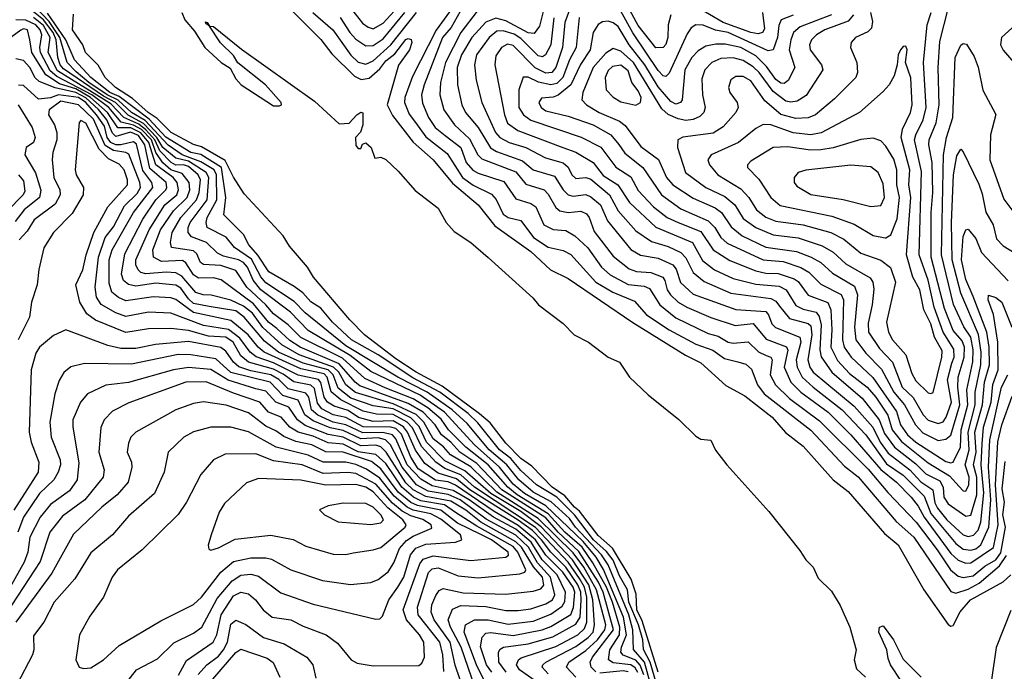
# Model space of a CAD drawing. Extents: x 1308313 to 1441400, y 959662 to 1036319.
# Tile 415 of 656: x 1355570 to 1359510, y 1027799 to 1030406. Entities that reach past the tile are written whole.
import ezdxf

# ---------------------------------------------------------------- set-up
doc = ezdxf.new("R2010")
doc.units = 0

msp = doc.modelspace()

# ---------------------------------------------------------------- linework, layer by layer
at = {"layer": '0CON10XD'}
for points in [[(1357357.8, 1030532.2), (1357236.1, 1030363.9), (1357141.7, 1030178.3), (1357111.4, 1030095), (1357109.6, 1030075), (1357128.4, 1030028.4), (1357153.7, 1029995), (1357195, 1029937), (1357280.2, 1029870.2), (1357342.3, 1029775), (1357385, 1029744), (1357458.1, 1029708.2), (1357476.6, 1029686.6), (1357505, 1029627.2), (1357525, 1029613.8), (1357575, 1029602.8), (1357626.5, 1029535), (1357685, 1029495.9), (1357745, 1029481.7), (1357775, 1029466.1), (1357875.6, 1029355.6), (1357942.7, 1029315), (1358029.6, 1029279.6), (1358078.3, 1029225), (1358168.1, 1029165), (1358275, 1029107.7), (1358343.9, 1029083.9), (1358390.1, 1029050.1), (1358442.9, 1029037.1), (1358475, 1029027.4), (1358497.6, 1029007.6), (1358522.4, 1028945), (1358548.5, 1028908.5), (1358735, 1028764.1), (1358869.9, 1028619.9), (1358925, 1028576.5), (1359077.4, 1028397.4), (1359147.2, 1028335), (1359295, 1028118.1), (1359315, 1028111.9), (1359365, 1028127.1), (1359408.3, 1028151.7), (1359490, 1028220), (1359517.9, 1028262.1)], [(1358110.4, 1027690.4), (1358070.3, 1027835), (1358026.2, 1027886.2), (1358023.3, 1027965), (1358007.7, 1028025), (1357924.5, 1028225), (1357897.3, 1028265), (1357794.3, 1028375), (1357769.8, 1028409.8), (1357696.1, 1028476.1), (1357625, 1028515.6), (1357566.6, 1028565), (1357519.3, 1028625), (1357448.6, 1028685), (1357360.4, 1028790.4), (1357300.8, 1028845), (1357200.7, 1028915), (1357083, 1028975), (1356875, 1029100.5), (1356712.6, 1029232.6), (1356668, 1029278), (1356555, 1029353.5), (1356535, 1029377.1), (1356497.6, 1029447.6), (1356429, 1029495), (1356396.2, 1029536.2), (1356319.7, 1029575), (1356315.9, 1029595), (1356320.9, 1029615), (1356359.1, 1029685), (1356357, 1029785), (1356348.1, 1029805), (1356295, 1029837.7), (1356220.9, 1029865), (1356164.2, 1029904.1), (1356071.9, 1030001.9), (1356017.6, 1030035), (1355963.9, 1030083.9), (1355919.9, 1030105), (1355846.6, 1030155), (1355796.8, 1030196.8), (1355760.2, 1030235), (1355730.5, 1030335), (1355688.1, 1030398.1), (1355605, 1030486.5)], [(1358175.1, 1030424.9), (1358165.2, 1030385), (1358163, 1030335), (1358155, 1030306.5), (1358145.2, 1030294.8), (1358115, 1030293.7), (1358045, 1030382.2), (1357985, 1030494)], [(1357675, 1028460.4), (1357590.5, 1028510.5), (1357545, 1028548), (1357490.3, 1028615), (1357389.7, 1028705), (1357270.1, 1028835), (1357173, 1028903), (1356975, 1028997.8), (1356891.8, 1029061.8), (1356725, 1029162.7), (1356654.1, 1029235), (1356535, 1029324.9), (1356504.1, 1029364.1), (1356482.2, 1029415), (1356465, 1029434.1), (1356445, 1029445.3), (1356385, 1029460.2), (1356362.1, 1029472.1), (1356317.1, 1029515), (1356257.2, 1029537.2), (1356244.8, 1029554.8), (1356244.5, 1029575), (1356252.9, 1029595), (1356319.8, 1029685), (1356326.5, 1029775), (1356316.6, 1029795), (1356245, 1029839.5), (1356195, 1029852.3), (1356143.3, 1029895), (1356118.3, 1029935), (1356065, 1029990.7), (1356004, 1030024), (1355953.1, 1030075), (1355905, 1030100), (1355745, 1030208.6), (1355732, 1030225), (1355722.2, 1030255), (1355716.2, 1030325), (1355703.7, 1030355), (1355665, 1030405.2), (1355578.7, 1030475)], [(1356635.7, 1030465.7), (1356775, 1030326.4), (1356819.7, 1030269.7), (1356909.2, 1030179.2), (1356936.3, 1030166.3), (1356968.4, 1030171.6), (1357011, 1030209), (1357035, 1030241.5), (1357071.4, 1030268.6), (1357115, 1030327.1), (1357125, 1030331.2), (1357136.8, 1030326.8), (1357139.7, 1030315), (1357130.2, 1030285), (1357085.7, 1030224.3), (1357039.8, 1030065), (1357062, 1030022), (1357145, 1029915.3), (1357225, 1029845.2), (1357301.3, 1029751.3), (1357404.8, 1029665), (1357471, 1029581), (1357615, 1029477.9), (1357693.8, 1029405), (1357765, 1029370.3), (1358023.7, 1029193.7), (1358234, 1029064), (1358295, 1029033.4), (1358395, 1028942.5), (1358471.4, 1028901.4), (1358580.5, 1028815), (1358634.6, 1028754.6), (1358705, 1028699.7), (1358825.1, 1028565.1), (1358885, 1028517.6), (1359030.3, 1028350.3), (1359084.9, 1028304.9), (1359186.9, 1028125), (1359285, 1027985.6), (1359295, 1027979.4), (1359305, 1027981.4), (1359332.8, 1028037.2), (1359373.9, 1028085), (1359505, 1028156.7), (1359535, 1028184.6)], [(1356898, 1030448), (1356942.4, 1030392.4), (1356965, 1030375.7), (1356985, 1030369.6), (1357025, 1030391.8), (1357098.1, 1030471.9)], [(1357345, 1030459.6), (1357296.7, 1030375), (1357261.8, 1030335), (1357188.3, 1030145), (1357178.4, 1030105), (1357181.9, 1030071.9), (1357206, 1030015), (1357233, 1029975), (1357273.1, 1029943.1), (1357335.8, 1029895), (1357357.1, 1029835), (1357383.5, 1029803.5), (1357405, 1029791.2), (1357507.8, 1029757.8), (1357555, 1029688.4), (1357615, 1029670.5), (1357635, 1029657.6), (1357667.1, 1029585), (1357705, 1029567), (1357755, 1029562.1), (1357791.3, 1029541.3), (1357842.7, 1029492.7), (1357898.4, 1029415), (1357932.4, 1029385), (1358005, 1029345.7), (1358069.1, 1029339.1), (1358090.5, 1029330.5), (1358130.9, 1029265), (1358195, 1029212.8), (1358325, 1029150.3), (1358365, 1029139.8), (1358405, 1029115.6), (1358425, 1029111.6), (1358485, 1029117.1), (1358526.3, 1029076.3), (1358557.3, 1029062.7), (1358575.4, 1029055.4), (1358580.6, 1029045), (1358572.3, 1028985), (1358594.5, 1028944.5), (1358650.2, 1028890.2), (1358770.2, 1028800.2), (1358965, 1028607.2), (1359043.8, 1028513.8), (1359156.6, 1028395), (1359241, 1028285), (1359294.3, 1028204.3), (1359325, 1028178.8), (1359345, 1028174.3), (1359385, 1028180.1), (1359431, 1028219), (1359475, 1028245.3), (1359495, 1028273), (1359514.9, 1028375), (1359503.8, 1028425), (1359510.1, 1028475), (1359500.9, 1028529.1), (1359512.5, 1028637.5)], [(1357668.7, 1030455), (1357650.4, 1030379.6), (1357628.8, 1030351.2), (1357605, 1030352.7), (1357515, 1030401.2), (1357475, 1030411.6), (1357435, 1030395.8), (1357379.4, 1030335), (1357338, 1030265), (1357320.6, 1030215), (1357321.9, 1030145), (1357338.5, 1030065), (1357354.3, 1030035), (1357405, 1029974.2), (1357453.3, 1029893.3), (1357478.1, 1029878.1), (1357581.3, 1029841.3), (1357625, 1029804.8), (1357709.8, 1029779.8), (1357744.5, 1029724.5), (1357765, 1029705.2), (1357785, 1029699.2), (1357835, 1029706.5), (1357855, 1029697.5), (1357894.4, 1029664.4), (1357921.5, 1029601.5), (1358015, 1029485.8), (1358053.5, 1029463.5), (1358125, 1029451.1), (1358183.7, 1029425), (1358197.3, 1029407.3), (1358213.8, 1029353.8), (1358265, 1029307.5), (1358435, 1029245.8), (1358555, 1029238.5), (1358566.6, 1029225), (1358579.2, 1029189.2), (1358593.7, 1029173.7), (1358692.1, 1029135), (1358695.7, 1029115.7), (1358677.2, 1029045), (1358681.3, 1029015), (1358701.1, 1028975), (1358744.8, 1028935), (1358860.6, 1028845), (1358955, 1028745.2), (1359038.1, 1028628.1), (1359105, 1028583), (1359189.3, 1028499.3), (1359215, 1028430.4), (1359315, 1028309.6), (1359345, 1028287.2), (1359375, 1028283.2), (1359395, 1028288.8), (1359415.6, 1028305), (1359448.1, 1028375), (1359455.1, 1028485), (1359446.4, 1028615), (1359452, 1028725), (1359498.3, 1028935), (1359523.5, 1028985)], [(1357769.7, 1030445), (1357751.1, 1030395), (1357741.6, 1030295), (1357714.9, 1030215), (1357698.9, 1030195), (1357675, 1030191.5), (1357632.6, 1030212.6), (1357545, 1030302.9), (1357521.8, 1030308.2), (1357497.4, 1030295), (1357475, 1030260.6), (1357470.8, 1030225), (1357509.8, 1030025), (1357522.2, 1029992.2), (1357562.7, 1029962.7), (1357743.8, 1029895), (1357795, 1029875.5), (1357865, 1029834.8), (1357905, 1029783), (1357962.9, 1029745), (1358010.2, 1029675), (1358115, 1029575.6), (1358261.6, 1029515), (1358302.5, 1029442.5), (1358350.6, 1029405), (1358425, 1029370.6), (1358515, 1029347.2), (1358609.3, 1029339.3), (1358636.4, 1029325), (1358675, 1029261.9), (1358705, 1029247.4), (1358757.4, 1029235), (1358768.2, 1029218.2), (1358776.6, 1029185), (1358771.6, 1029085), (1358777.2, 1029057.2), (1358820, 1028995), (1358905, 1028922.1), (1358941, 1028891), (1359008.4, 1028805), (1359030.6, 1028750.6), (1359070.4, 1028695), (1359155, 1028628.6), (1359195, 1028589.3), (1359251, 1028561), (1359265.1, 1028535), (1359267.9, 1028495), (1359285, 1028469.3), (1359355, 1028419.1), (1359375, 1028423.2), (1359399.3, 1028505), (1359399.4, 1028575), (1359386.5, 1028625), (1359396.5, 1028675), (1359391.7, 1028755), (1359422.8, 1028865), (1359430.6, 1028955), (1359450.2, 1029025), (1359448.9, 1029095), (1359439.1, 1029155), (1359385, 1029298.1), (1359355.8, 1029365.8), (1359338.6, 1029445), (1359345, 1029538), (1359355, 1029564.4), (1359365, 1029568), (1359395, 1029530), (1359418.7, 1029475), (1359525, 1029361.6)], [(1358906.2, 1030425), (1358885, 1030400.3), (1358791.6, 1030365), (1358758, 1030345), (1358738.4, 1030325), (1358730, 1030305), (1358732.3, 1030285), (1358777.5, 1030225), (1358783.2, 1030205), (1358717.2, 1030102.8), (1358680.7, 1030079.3), (1358655, 1030075.2), (1358635, 1030079.2), (1358585, 1030118.9), (1358529, 1030195), (1358505, 1030217.8), (1358465, 1030242), (1358425, 1030253.1), (1358375, 1030250.2), (1358339.3, 1030235), (1358311.6, 1030205), (1358299.4, 1030169.4), (1358301.5, 1030105), (1358312.4, 1030055), (1358307.5, 1030035), (1358291.6, 1030018.4), (1358265, 1030006.7), (1358235, 1030002.5), (1358205, 1030008.6), (1358165, 1030026.6), (1358139.1, 1030049.1), (1358026.1, 1030235), (1357975, 1030280), (1357945, 1030290), (1357915, 1030272.4), (1357864.3, 1030215), (1357822.9, 1030115), (1357818.7, 1030085), (1357838.5, 1030065), (1357888.2, 1030035), (1357969.5, 1029999.5), (1357992.8, 1029982.8), (1358055, 1029898.1), (1358126.5, 1029846.5), (1358158.5, 1029775), (1358183.8, 1029745), (1358265, 1029691.7), (1358352.9, 1029652.9), (1358377.7, 1029635), (1358416.6, 1029576.6), (1358460.9, 1029540.9), (1358556, 1029496), (1358677.9, 1029477.9), (1358736.2, 1029456.2), (1358775, 1029434), (1358821.6, 1029391.6), (1358910.2, 1029340.2), (1358922, 1029305), (1358910.6, 1029175), (1358916.1, 1029125), (1358955, 1029071.5), (1359017.6, 1029007.6), (1359067.3, 1028915), (1359110.7, 1028865), (1359154.4, 1028784.4), (1359182.9, 1028752.9), (1359245, 1028722.4), (1359275, 1028728), (1359295, 1028743.3), (1359331.6, 1028865), (1359323.2, 1028935), (1359325.1, 1028975), (1359349.5, 1029055), (1359349.6, 1029095), (1359340.4, 1029120.4), (1359305, 1029162), (1359269.8, 1029249.8), (1359216.4, 1029455), (1359216.4, 1029635), (1359224, 1029715), (1359220.3, 1029835), (1359207.5, 1029905), (1359209.5, 1029925), (1359237.2, 1029992.8), (1359249.2, 1030065), (1359244.5, 1030215), (1359250.9, 1030319.1), (1359286.7, 1030455)], [(1358542.5, 1030435), (1358550.3, 1030369.7), (1358542.3, 1030355), (1358525, 1030349.3), (1358495, 1030354.5), (1358384.8, 1030395), (1358275, 1030459.2)], [(1357875, 1027796.7), (1357856.1, 1027815), (1357853, 1027835), (1357861.9, 1027855), (1357945.8, 1027965), (1357905.1, 1028115), (1357885.4, 1028155.4), (1357807.7, 1028277.7), (1357724.1, 1028355), (1357675, 1028412.1), (1357499.1, 1028525), (1357399.6, 1028629.6), (1357331.4, 1028675), (1357295.1, 1028715), (1357257.4, 1028745), (1357232.2, 1028785), (1357185, 1028835.4), (1357125, 1028869.9), (1356931.4, 1028941.4), (1356913, 1028955), (1356849, 1029029), (1356691.8, 1029095), (1356651.6, 1029121.6), (1356599.6, 1029169.6), (1356565, 1029196.1), (1356505, 1029269.6), (1356376.8, 1029365), (1356345, 1029373.3), (1356285, 1029371.6), (1356265, 1029385.2), (1356235, 1029432.8), (1356222.2, 1029442.2), (1356137.8, 1029437.8), (1356105.8, 1029455), (1356103.5, 1029485), (1356133.3, 1029565), (1356185, 1029641.6), (1356240.2, 1029695), (1356250.8, 1029725), (1356247.6, 1029755), (1356220, 1029790), (1356175, 1029805.5), (1356143.1, 1029833.1), (1356114.6, 1029874.6), (1356097.1, 1029925), (1356057.1, 1029967.1), (1356025, 1029984.3), (1355975.8, 1029995.8), (1355927.3, 1030055), (1355858.8, 1030105), (1355719.1, 1030179.1), (1355691.7, 1030201.7), (1355653.3, 1030275), (1355650.8, 1030295), (1355659.4, 1030345), (1355651.7, 1030365), (1355634.3, 1030385), (1355595, 1030403.8), (1355555, 1030405.7)], [(1358043.3, 1027793.3), (1358032.8, 1027812.8), (1358015, 1027824), (1357945, 1027832), (1357925.7, 1027845), (1357931.2, 1027885), (1357969.5, 1027945), (1357970.7, 1027975), (1357942.4, 1028075), (1357917.7, 1028135), (1357863.3, 1028233.3), (1357820.4, 1028295), (1357751.6, 1028355), (1357685, 1028429.2), (1357560, 1028505), (1357522.6, 1028535), (1357444.9, 1028625), (1357354.7, 1028695), (1357286.2, 1028765), (1357257, 1028807), (1357202.5, 1028852.5), (1357145, 1028888.7), (1357032.4, 1028932.4), (1356950.7, 1028970.7), (1356861.1, 1029051.1), (1356694.9, 1029134.9), (1356644.3, 1029184.3), (1356585, 1029229), (1356554.9, 1029265), (1356479.6, 1029335), (1356435, 1029401.9), (1356375, 1029422.7), (1356305, 1029426.5), (1356293.7, 1029433.7), (1356278.6, 1029468.6), (1356265, 1029480.9), (1356177.9, 1029495), (1356173, 1029515), (1356180, 1029555), (1356214.6, 1029615), (1356277.2, 1029685), (1356288, 1029715), (1356293.2, 1029765), (1356284, 1029785), (1356245, 1029818.8), (1356225, 1029825.5), (1356195, 1029823.9), (1356176.1, 1029835), (1356131.2, 1029881.2), (1356111.2, 1029925), (1356075.5, 1029965), (1356047.4, 1029987.4), (1355986.6, 1030015), (1355935, 1030069.3), (1355721.3, 1030201.3), (1355684.6, 1030275), (1355691.5, 1030335), (1355665, 1030382.3), (1355625, 1030414.7)], [(1358127, 1027717), (1358092.3, 1027835), (1358066.4, 1027886.4), (1358062.8, 1027925), (1358046.1, 1027985), (1358006.9, 1028075), (1358002.5, 1028125), (1357970, 1028180), (1357945, 1028243.2), (1357917.8, 1028277.8), (1357865.4, 1028325), (1357790.2, 1028425), (1357719.3, 1028495), (1357638.1, 1028545), (1357575, 1028602.6), (1357535, 1028650.5), (1357490, 1028685), (1357403.3, 1028793.3), (1357365, 1028830.2), (1357250.8, 1028915), (1357142.6, 1028972.6), (1357005, 1029064.3), (1356897.4, 1029125), (1356822, 1029195), (1356775, 1029251.5), (1356735, 1029277.6), (1356702.7, 1029312.7), (1356668.8, 1029338.8), (1356567, 1029397), (1356523.6, 1029463.6), (1356486.9, 1029505), (1356465, 1029546.9), (1356386.8, 1029625), (1356395.1, 1029695), (1356377.2, 1029815), (1356295, 1029866.1), (1356254.9, 1029875.1), (1356155, 1029936.4), (1356087.9, 1030007.9), (1355968.4, 1030098.4), (1355931.2, 1030115), (1355855.5, 1030175), (1355790.1, 1030245), (1355754.5, 1030325), (1355681.6, 1030431.6)], [(1358124, 1027795), (1358060.4, 1028000.4), (1358039, 1028045), (1358037, 1028107), (1358017.1, 1028167.1), (1357941.7, 1028291.7), (1357885, 1028341.5), (1357809.9, 1028439.9), (1357789.4, 1028455), (1357751.2, 1028501.2), (1357700.8, 1028535), (1357619, 1028619), (1357575, 1028650.6), (1357515, 1028710.8), (1357452.3, 1028792.3), (1357409.3, 1028829.3), (1357260, 1028940), (1357155.9, 1028995), (1357075, 1029048.4), (1356949.2, 1029145), (1356890.7, 1029205), (1356746.2, 1029376.2), (1356722, 1029415), (1356649.7, 1029499.7), (1356625, 1029541.1), (1356589, 1029579), (1356468.7, 1029708.7), (1356425, 1029775.9), (1356392.1, 1029842.1), (1356297.6, 1029897.6), (1356265, 1029906.1), (1356176.1, 1029955), (1356120.7, 1030010.7), (1356083.7, 1030035), (1356021, 1030091), (1355953, 1030135), (1355912.7, 1030175), (1355884, 1030224), (1355833.1, 1030275), (1355822.5, 1030305), (1355781.2, 1030365), (1355785, 1030428.1)], [(1356218.9, 1030435), (1356230.9, 1030405), (1356270.2, 1030360.2), (1356311.5, 1030295), (1356375.7, 1030235), (1356412.1, 1030212.1), (1356435, 1030168.6), (1356455.7, 1030145), (1356585, 1030060.9), (1356609.1, 1030060.9), (1356617.5, 1030065), (1356616.7, 1030075), (1356553.3, 1030145), (1356443.6, 1030233.6), (1356425, 1030262.5), (1356373.9, 1030313.9), (1356330, 1030380), (1356315, 1030390), (1356313.3, 1030396.7), (1356320, 1030395), (1356330, 1030380), (1356345, 1030378.8), (1356458.3, 1030288.3), (1356749.3, 1030079.3), (1356848.8, 1029988.8), (1356888.5, 1029991.5), (1356918.6, 1030025), (1356935, 1030035.5), (1356942.7, 1030032.7), (1356942.5, 1029985), (1356934.1, 1029955.9), (1356913.8, 1029935), (1356915, 1029902.5), (1356925, 1029890), (1356935, 1029890), (1356941.7, 1029908.3), (1356955, 1029912.5), (1356976.2, 1029895), (1356991.7, 1029851.7), (1357015, 1029856), (1357035, 1029846.7), (1357085, 1029800), (1357152.2, 1029722.2), (1357245, 1029651.2), (1357276.2, 1029595), (1357308.1, 1029558.1), (1357375, 1029513.8), (1357445, 1029454), (1357623, 1029293), (1357645.7, 1029265), (1357745, 1029190), (1357788, 1029145), (1357846, 1029115), (1357925, 1029055.7), (1357970, 1029035), (1358010.6, 1028975), (1358084.7, 1028904.7), (1358206.8, 1028806.8), (1358275, 1028739.5), (1358295, 1028728.1), (1358335, 1028723.8), (1358353.7, 1028683.7), (1358399.1, 1028625), (1358567.8, 1028437.8), (1358691.7, 1028281.7), (1358714.8, 1028244.8), (1358744.6, 1028215), (1358765, 1028171.5), (1358818.7, 1028118.7), (1358852.4, 1028062.4), (1358891.5, 1027975), (1358916.2, 1027885), (1358909.2, 1027845), (1358918.7, 1027808.7), (1358954.4, 1027775)], [(1356743, 1030435), (1356822.9, 1030365), (1356895, 1030263.5), (1356925, 1030236.2), (1356955, 1030228.5), (1356985, 1030241.8), (1357055, 1030304.7), (1357157.6, 1030435)], [(1356852.4, 1030415), (1356890.7, 1030355), (1356915, 1030328.5), (1356955, 1030301.2), (1356985, 1030302.4), (1357025, 1030328.6), (1357111, 1030435)], [(1357400.5, 1030439.5), (1357335, 1030355.2), (1357274.4, 1030235), (1357253.9, 1030155), (1357250.9, 1030105), (1357267.8, 1030045), (1357309.4, 1029985), (1357369.6, 1029929.6), (1357403.3, 1029865), (1357418.9, 1029848.9), (1357555, 1029797), (1357595, 1029748), (1357668.2, 1029725), (1357685, 1029707.6), (1357715, 1029654.7), (1357730.9, 1029640.9), (1357765, 1029634.5), (1357815, 1029639.8), (1357838.4, 1029628.4), (1357848.9, 1029615), (1357868.6, 1029558.6), (1357945, 1029459.2), (1358009.1, 1029409.1), (1358038.4, 1029398.4), (1358095, 1029393.9), (1358142.8, 1029375), (1358151.7, 1029361.7), (1358160.3, 1029325), (1358173.7, 1029305), (1358205, 1029275.9), (1358238.8, 1029255), (1358335, 1029213.6), (1358432.4, 1029182.4), (1358505, 1029190), (1358557.3, 1029127.3), (1358637.5, 1029097.5), (1358643.5, 1029083.5), (1358628.2, 1029015), (1358656.1, 1028955), (1358696, 1028915), (1358805, 1028836.1), (1358895.2, 1028745), (1359015, 1028605.6), (1359078.1, 1028555), (1359136.6, 1028495), (1359165, 1028459), (1359189, 1028415), (1359295, 1028270.2), (1359325, 1028242.9), (1359355, 1028231.7), (1359375, 1028232), (1359465.8, 1028294.2), (1359484.4, 1028385), (1359474.8, 1028545), (1359483.6, 1028716.4), (1359499.4, 1028785), (1359540.9, 1028899.1)], [(1357706.7, 1030413.3), (1357694.9, 1030305.1), (1357673.4, 1030265), (1357662.2, 1030257.8), (1357645, 1030260.7), (1357575, 1030330.6), (1357548.5, 1030348.5), (1357505, 1030361), (1357479.8, 1030360.2), (1357447.9, 1030335), (1357397.2, 1030265), (1357389.5, 1030225), (1357395.9, 1030164.1), (1357419.8, 1030075), (1357474.5, 1029954.5), (1357491.4, 1029935), (1357528.5, 1029915), (1357595.1, 1029895.1), (1357673.4, 1029853.4), (1357745, 1029832.6), (1357765, 1029815.8), (1357779.5, 1029785), (1357795, 1029770.8), (1357835, 1029774.4), (1357855, 1029767.6), (1357929.8, 1029705), (1357965, 1029641.2), (1358035, 1029561.3), (1358098.3, 1029518.3), (1358165, 1029498.7), (1358215, 1029474.8), (1358235, 1029453.2), (1358264.2, 1029394.2), (1358308.3, 1029358.3), (1358415, 1029312.1), (1358575, 1029289.9), (1358595, 1029279.4), (1358610, 1029259.9), (1358649.7, 1029209.7), (1358725, 1029189.9), (1358735, 1029180.3), (1358739.4, 1029145), (1358722.8, 1029045), (1358732, 1029015), (1358745, 1028996.1), (1358909.4, 1028859.4), (1358983.4, 1028775), (1359012.8, 1028715), (1359045, 1028670.8), (1359131.8, 1028605), (1359175, 1028556.5), (1359223.5, 1028525), (1359232.1, 1028472.1), (1359241.9, 1028451.9), (1359279.9, 1028405), (1359345, 1028344.1), (1359365, 1028337.5), (1359386.8, 1028343.2), (1359405, 1028363.5), (1359415.6, 1028395), (1359427.4, 1028512.6), (1359417.1, 1028625), (1359421.5, 1028708.5), (1359426.3, 1028775), (1359457.1, 1028875), (1359463.5, 1028946.5), (1359485.1, 1029005.1), (1359484, 1029115), (1359466.1, 1029226.1), (1359445.4, 1029285), (1359446.2, 1029303.8), (1359475, 1029294.6), (1359499.7, 1029275), (1359539.4, 1029175)], [(1357808.5, 1030415), (1357796.3, 1030295), (1357769.9, 1030245), (1357743.8, 1030175), (1357718.9, 1030151.1), (1357695, 1030144.7), (1357645.3, 1030155.3), (1357604.7, 1030175.3), (1357584.3, 1030175.7), (1357567.1, 1030125), (1357567.7, 1030055), (1357585.8, 1030025.8), (1357615, 1030003.3), (1357816, 1029936), (1357895.8, 1029895.8), (1357955, 1029816.1), (1358015, 1029777), (1358045, 1029722.9), (1358106.5, 1029656.5), (1358160, 1029615), (1358204.5, 1029594.5), (1358295, 1029557.7), (1358344.9, 1029484.9), (1358411.7, 1029441.7), (1358515, 1029400.7), (1358555, 1029391.9), (1358605, 1029390.5), (1358669.3, 1029369.3), (1358685, 1029357.8), (1358725, 1029304), (1358803.8, 1029273.8), (1358815.1, 1029245.1), (1358819.6, 1029165), (1358815.9, 1029095), (1358842.6, 1029042.6), (1358890.3, 1028990.3), (1358961.3, 1028935), (1358995, 1028896.1), (1359043.2, 1028823.2), (1359060.4, 1028765), (1359097.8, 1028717.8), (1359205, 1028632.1), (1359290.7, 1028580.7), (1359328.6, 1028538.6), (1359345, 1028520.8), (1359355, 1028519.1), (1359367.7, 1028545), (1359369.1, 1028575), (1359353.3, 1028625), (1359368.8, 1028685), (1359364.4, 1028755), (1359393.3, 1028865), (1359393.3, 1028915), (1359415.8, 1029025), (1359417.2, 1029075), (1359406.2, 1029146.2), (1359335, 1029311.6), (1359301.3, 1029445), (1359298.9, 1029595), (1359306.9, 1029785), (1359319.2, 1029860.8), (1359335, 1029887.5), (1359345, 1029877.5), (1359407.6, 1029747.6), (1359421.1, 1029708.9), (1359435, 1029635.6), (1359464.6, 1029584.6), (1359478.4, 1029528.4), (1359505, 1029501.1), (1359576.5, 1029456.5)], [(1358817.8, 1030425), (1358693.4, 1030376.6), (1358666.7, 1030355), (1358654.9, 1030325.1), (1358648.8, 1030285), (1358670.8, 1030215), (1358645, 1030162.2), (1358629.2, 1030150.8), (1358615, 1030152.1), (1358595, 1030165.9), (1358558.5, 1030218.5), (1358515, 1030260.9), (1358455, 1030294), (1358392.1, 1030307.9), (1358355, 1030307.9), (1358315, 1030299.4), (1358285, 1030281.3), (1358259, 1030255), (1358232, 1030205), (1358220.2, 1030085), (1358213.6, 1030075), (1358195, 1030068.3), (1358175, 1030078.7), (1358125, 1030137.6), (1358071.8, 1030225), (1358008.9, 1030305), (1357965, 1030378.2), (1357945, 1030393.8), (1357925, 1030399.4), (1357902.3, 1030397.7), (1357885, 1030386.1), (1357864.9, 1030355.1), (1357853.2, 1030285), (1357813.9, 1030226.1), (1357774.6, 1030145.4), (1357725, 1030103.9), (1357705, 1030095.8), (1357658.4, 1030091.6), (1357647.1, 1030075), (1357656.9, 1030055), (1357675, 1030041.1), (1357765, 1030019.5), (1357865, 1029984.5), (1357935.5, 1029945.5), (1357967.1, 1029907.1), (1357991.5, 1029871.5), (1358062.7, 1029815), (1358138, 1029705), (1358215, 1029648.8), (1358325, 1029600.8), (1358351.1, 1029575), (1358375.2, 1029535), (1358401.3, 1029511.3), (1358545, 1029445.4), (1358625, 1029437.9), (1358695, 1029414.9), (1358728, 1029395), (1358775, 1029347), (1358856.7, 1029306.7), (1358865.9, 1029285), (1358862.7, 1029125), (1358868.6, 1029095), (1358896.9, 1029055), (1358983.7, 1028973.7), (1359078.6, 1028838.6), (1359094.4, 1028785), (1359122.8, 1028745), (1359156.2, 1028715), (1359275, 1028638.5), (1359295, 1028632.7), (1359305, 1028635.9), (1359334.7, 1028695.3), (1359336.6, 1028765), (1359363.7, 1028865), (1359360.1, 1028925), (1359383.2, 1029036.8), (1359385.2, 1029085), (1359375.1, 1029135.1), (1359347.5, 1029177.5), (1359306.8, 1029266.8), (1359257.9, 1029465), (1359265.6, 1029865), (1359278.5, 1029935), (1359303.8, 1030015), (1359313.5, 1030255), (1359335, 1030304), (1359345, 1030310), (1359358.3, 1030308.3), (1359388.3, 1030258.3), (1359405, 1030216.2), (1359423.7, 1030123.7), (1359476, 1030026), (1359454.4, 1029945.6), (1359452.1, 1029845), (1359507.1, 1029687.1), (1359547.8, 1029635)], [(1358665, 1030423.6), (1358616.9, 1030405), (1358607.3, 1030382.7), (1358602.6, 1030335), (1358585, 1030284.7), (1358565, 1030281), (1358405, 1030354.2), (1358354.1, 1030364.1), (1358305, 1030383.3), (1358275, 1030385.3), (1358256.9, 1030373.1), (1358240.7, 1030349.3), (1358168.6, 1030191.4), (1358155, 1030178.4), (1358145, 1030180.9), (1358125, 1030202.6), (1358022.7, 1030352.7), (1357975, 1030439.8)], [(1358974.8, 1030435.2), (1358981.6, 1030398.4), (1358978, 1030372), (1358962.9, 1030357.1), (1358914.4, 1030335), (1358896.5, 1030315), (1358894.4, 1030295), (1358919.6, 1030235), (1358921.6, 1030195), (1358915.4, 1030175), (1358830.8, 1030089.2), (1358753.9, 1030025), (1358725, 1030013), (1358675, 1030010.5), (1358615, 1030026), (1358551.7, 1030081.7), (1358495, 1030161.4), (1358465, 1030178.3), (1358435, 1030177.9), (1358415.3, 1030164.7), (1358406.1, 1030135), (1358411.3, 1030115), (1358441.2, 1030075), (1358444.6, 1030055), (1358435.4, 1030035), (1358385, 1029976.8), (1358345, 1029952), (1358223.8, 1029936.2), (1358204, 1029925), (1358202.2, 1029895), (1358234.3, 1029794.3), (1358314.9, 1029734.9), (1358391.1, 1029698.9), (1358430.8, 1029665), (1358465, 1029611), (1358515, 1029573.9), (1358584.7, 1029544.7), (1358685, 1029533.5), (1358780.7, 1029500.7), (1358825, 1029476), (1358875, 1029429.1), (1358972.7, 1029372.7), (1358984, 1029355), (1358987.5, 1029327.5), (1358981.5, 1029265), (1358965, 1029191.2), (1358966.2, 1029155), (1359010.4, 1029090.4), (1359061.6, 1029035), (1359100.7, 1028935), (1359144.4, 1028894.4), (1359185, 1028825.3), (1359205, 1028804), (1359245, 1028789.8), (1359265, 1028797.3), (1359277.3, 1028815), (1359297.9, 1028875), (1359282.7, 1028965), (1359299, 1029031), (1359308.5, 1029055), (1359307.9, 1029087.9), (1359265.1, 1029155), (1359228.4, 1029255), (1359205, 1029364), (1359168.7, 1029465), (1359178.5, 1029798.5), (1359150.7, 1029925), (1359154.9, 1029945.1), (1359185.4, 1030005), (1359196.4, 1030055), (1359186.5, 1030235), (1359201.3, 1030385), (1359216.4, 1030435)], [(1357795.2, 1027775), (1357758.1, 1027815), (1357766.7, 1027835), (1357835, 1027882.4), (1357881.6, 1027925), (1357910.7, 1027965), (1357914.9, 1027985.1), (1357878.5, 1028125), (1357827, 1028215), (1357785, 1028272.8), (1357645, 1028410.5), (1357478.7, 1028515), (1357375, 1028616.3), (1357294.3, 1028664.3), (1357266.4, 1028696.4), (1357225, 1028728.6), (1357187.6, 1028795), (1357156.7, 1028826.7), (1357065, 1028868.7), (1356914.3, 1028914.3), (1356875.1, 1028945), (1356847.6, 1028995), (1356825.2, 1029015.2), (1356688.4, 1029065), (1356618.6, 1029105), (1356543.6, 1029173.6), (1356501, 1029231), (1356465, 1029259.5), (1356415, 1029283.7), (1356336.9, 1029303.1), (1356304.4, 1029304.5), (1356275, 1029314), (1356219.4, 1029379.4), (1356195, 1029392.8), (1356156.1, 1029396.1), (1356075, 1029389.5), (1356055, 1029394.8), (1356043.9, 1029405), (1356034.5, 1029425), (1356035.5, 1029445), (1356088.1, 1029565), (1356150.8, 1029665), (1356199, 1029705), (1356205.4, 1029725), (1356199.9, 1029755), (1356184.6, 1029774.6), (1356115.3, 1029825), (1356086.4, 1029915), (1356055, 1029953.3), (1356015, 1029972.9), (1355962.8, 1029972.8), (1355921, 1030035), (1355853.1, 1030095), (1355795, 1030129), (1355729.2, 1030149.2), (1355674.8, 1030184.8), (1355619.4, 1030275), (1355611.3, 1030325), (1355601.2, 1030365), (1355585, 1030369), (1355575, 1030364.3), (1355535, 1030334.4)], [(1359554.5, 1030385), (1359498.7, 1030335), (1359494.7, 1030305), (1359505, 1030283.5), (1359548.2, 1030235)], [(1359215, 1028909.6), (1359225, 1028914.5), (1359260, 1029055), (1359261.1, 1029081.1), (1359229.8, 1029135), (1359215, 1029189.4), (1359187.6, 1029245), (1359171.1, 1029325), (1359143.5, 1029375), (1359118, 1029465), (1359135.8, 1029695), (1359128.1, 1029745), (1359131.5, 1029805), (1359096.5, 1029935), (1359101.7, 1029968.3), (1359134.7, 1030034.7), (1359140.5, 1030065), (1359135, 1030173.3), (1359114.2, 1030235), (1359120.8, 1030285), (1359115, 1030300), (1359105, 1030298), (1359094.2, 1030285), (1359084.4, 1030265), (1359081.4, 1030225), (1359069.2, 1030180.8), (1359049.1, 1030145), (1359025, 1030118.2), (1358930, 1030035), (1358777.4, 1029952.6), (1358735, 1029945.8), (1358665, 1029953.4), (1358575, 1029984.8), (1358545, 1029986.4), (1358515, 1029970), (1358445.7, 1029914.3), (1358336.5, 1029865), (1358323.1, 1029845), (1358330.3, 1029825), (1358363.5, 1029785), (1358455, 1029729.5), (1358486.8, 1029695), (1358517.5, 1029645), (1358555, 1029616.2), (1358595, 1029600.3), (1358705, 1029585.1), (1358815, 1029553.9), (1358868, 1029528), (1358935, 1029471.5), (1359015, 1029443.3), (1359054.4, 1029414.4), (1359073.6, 1029355), (1359038.6, 1029195), (1359046.1, 1029155), (1359061.6, 1029125), (1359115.3, 1029065.3), (1359139.6, 1028989.6), (1359155, 1028960.6), (1359205, 1028913.1), (1359215, 1028909.6)], [(1357685, 1027788.1), (1357661.2, 1027815), (1357662.7, 1027825), (1357674.7, 1027835), (1357795, 1027897.7), (1357845, 1027933.6), (1357864.3, 1027955), (1357870.3, 1027985), (1357863.6, 1028085), (1357847.1, 1028145), (1357782.4, 1028245), (1357656.5, 1028376.5), (1357575, 1028438.4), (1357455, 1028510.1), (1357351.4, 1028601.4), (1357270.9, 1028640.9), (1357198.4, 1028715), (1357168.3, 1028778.3), (1357135, 1028813.1), (1357065, 1028848.5), (1356985, 1028860.8), (1356895, 1028891.3), (1356845, 1028931), (1356824.5, 1028985), (1356804, 1029005), (1356705, 1029032), (1356605.8, 1029075.8), (1356550.2, 1029120.2), (1356468.2, 1029215), (1356435, 1029240.5), (1356328.2, 1029258.2), (1356265, 1029270.6), (1356245, 1029288.3), (1356215, 1029331.1), (1356195, 1029343.6), (1356115, 1029351.5), (1356035, 1029339.7), (1356005, 1029346.2), (1355985, 1029361.9), (1355978.2, 1029388.2), (1355991.1, 1029468.9), (1356062.7, 1029607.3), (1356114.9, 1029685), (1356154.7, 1029725.3), (1356159.5, 1029735), (1356155.8, 1029755), (1356090.4, 1029810.4), (1356070.8, 1029905), (1356045, 1029942.8), (1356014.1, 1029955.9), (1355955, 1029938.2), (1355941.6, 1029951.6), (1355918.7, 1030005), (1355885, 1030046.5), (1355835, 1030093.5), (1355795, 1030115.1), (1355712.6, 1030132.6), (1355648.3, 1030158.3), (1355632.6, 1030172.6), (1355611.4, 1030215), (1355585, 1030242), (1355555, 1030249.8)], [(1358035, 1030063.2), (1358053.6, 1030075), (1358056, 1030095), (1358045, 1030121.3), (1358019.6, 1030155), (1358005, 1030200.8), (1357975, 1030224.1), (1357941.7, 1030218.3), (1357925, 1030202.7), (1357912.5, 1030175), (1357916.7, 1030125), (1357945, 1030095.4), (1357975, 1030076.7), (1358035, 1030063.2)], [(1357655.6, 1027745), (1357569.6, 1027805), (1357558.4, 1027825), (1357565.5, 1027844.5), (1357577, 1027853), (1357715, 1027897.5), (1357803.4, 1027945), (1357830.5, 1027969.5), (1357839.5, 1027995), (1357839.6, 1028095), (1357829.8, 1028135), (1357809.5, 1028169.5), (1357764.9, 1028234.9), (1357634.2, 1028374.1), (1357390.4, 1028535), (1357335.4, 1028585.4), (1357270.7, 1028610.7), (1357234.7, 1028635), (1357177.8, 1028697.8), (1357142.3, 1028772.3), (1357120.2, 1028795), (1357065, 1028826.7), (1356997.1, 1028827.1), (1356945, 1028838.9), (1356854.9, 1028884.9), (1356816.6, 1028916.6), (1356800.2, 1028975), (1356788.5, 1028988.5), (1356695, 1029009.4), (1356548.9, 1029075), (1356523.7, 1029095), (1356484.2, 1029145), (1356415, 1029202.7), (1356265, 1029234.2), (1356195, 1029286.6), (1356175, 1029292.9), (1356105, 1029296.6), (1355995, 1029280.5), (1355965, 1029293.8), (1355938.3, 1029315), (1355928.8, 1029351.2), (1355928.8, 1029445), (1355939.7, 1029485), (1356025.6, 1029634.4), (1356102.6, 1029735), (1356099, 1029755), (1356062.4, 1029802.4), (1356037.8, 1029907.8), (1356025, 1029917.2), (1355975, 1029904.9), (1355955, 1029905.5), (1355935, 1029914.3), (1355920.7, 1029935), (1355909.3, 1029979.3), (1355878.1, 1030025), (1355834.4, 1030075), (1355805.3, 1030095), (1355725, 1030105.3), (1355693.2, 1030093.2), (1355645, 1030088.1), (1355585, 1030142.2), (1355565, 1030143.8)], [(1355564, 1030065), (1355619.6, 1029975), (1355632, 1029935), (1355625.2, 1029914.9), (1355596.2, 1029893.8), (1355590.6, 1029865), (1355633.1, 1029793.1), (1355654.3, 1029724.3), (1355649.7, 1029695), (1355587.6, 1029645), (1355551.7, 1029598.3)], [(1357516.4, 1027795), (1357487, 1027835), (1357485.7, 1027875), (1357492.4, 1027887.6), (1357505.2, 1027894.8), (1357605, 1027907.9), (1357703.8, 1027936.2), (1357795, 1027986.7), (1357812.4, 1028015), (1357816.9, 1028083.1), (1357815.4, 1028115), (1357803, 1028145), (1357754.7, 1028215), (1357694.6, 1028275), (1357657.7, 1028325), (1357621.6, 1028361.6), (1357565, 1028403.3), (1357370.9, 1028525), (1357318.1, 1028568.1), (1357245, 1028591.2), (1357190.5, 1028630.5), (1357153.7, 1028683.7), (1357122.4, 1028755), (1357106.2, 1028776.2), (1357065, 1028800.2), (1356985, 1028798.1), (1356926, 1028814), (1356885, 1028842.1), (1356828.9, 1028858.9), (1356801.7, 1028875), (1356788.4, 1028895), (1356775, 1028954.2), (1356766.3, 1028966.3), (1356685, 1028983.3), (1356585, 1029032.9), (1356516.8, 1029056.8), (1356492.7, 1029075), (1356451.2, 1029131.2), (1356405, 1029165.8), (1356305, 1029181.8), (1356175, 1029231), (1356085, 1029236.1), (1355995, 1029218.3), (1355955, 1029233.5), (1355896.8, 1029266.8), (1355878, 1029295), (1355871.7, 1029335), (1355885.5, 1029455), (1355911.7, 1029535), (1355945, 1029577.1), (1355989.4, 1029660.6), (1356039.9, 1029710.1), (1356053.8, 1029735), (1356051, 1029755), (1356007.4, 1029867.4), (1355994.5, 1029875), (1355945, 1029882.4), (1355912.7, 1029902.7), (1355865, 1030007.6), (1355805, 1030064.9), (1355735, 1030079.4), (1355688.4, 1030045), (1355685.3, 1030025), (1355709.5, 1029985), (1355719.2, 1029955), (1355719.3, 1029925), (1355703.2, 1029875), (1355700.7, 1029845), (1355707, 1029775), (1355730.4, 1029725), (1355732.3, 1029705), (1355712.3, 1029667.7), (1355627.7, 1029605), (1355600.3, 1029559.7), (1355567.9, 1029525)], [(1357459.5, 1027795), (1357437.7, 1027825), (1357413.5, 1027896.5), (1357420, 1027935), (1357435, 1027951.7), (1357455.8, 1027954.2), (1357545, 1027942.4), (1357660.4, 1027965), (1357695, 1027977.5), (1357775, 1028025.6), (1357786.5, 1028053.5), (1357791.2, 1028115), (1357784.6, 1028135), (1357743.5, 1028195), (1357675, 1028263), (1357633.3, 1028325), (1357565, 1028382.3), (1357468.2, 1028438.2), (1357313.5, 1028543.5), (1357285, 1028556.2), (1357234, 1028564), (1357165, 1028609.3), (1357135.1, 1028655), (1357097.2, 1028747.2), (1357075, 1028769.5), (1357055, 1028776), (1356945, 1028777.1), (1356875, 1028814.8), (1356825, 1028824.5), (1356778.7, 1028848.7), (1356761.8, 1028871.8), (1356750.1, 1028930.1), (1356735, 1028943.9), (1356666.4, 1028956.4), (1356625, 1028987.5), (1356585, 1029008.1), (1356485.7, 1029035.7), (1356455, 1029061), (1356423.7, 1029115), (1356395, 1029136), (1356325, 1029139.9), (1356245, 1029161.7), (1356175, 1029170.5), (1356085, 1029168.6), (1355995, 1029153.8), (1355873.5, 1029203.5), (1355839.3, 1029229.3), (1355810.9, 1029275), (1355795.2, 1029345), (1355822.7, 1029405), (1355835.8, 1029465), (1355867, 1029555), (1355922.6, 1029657.4), (1356002.1, 1029745), (1356001.6, 1029765), (1355988.3, 1029805), (1355967.8, 1029827.8), (1355925, 1029849.6), (1355888.3, 1029888.3), (1355835, 1029992.2), (1355815, 1030003.1), (1355808, 1029995), (1355792, 1029805), (1355795.8, 1029785), (1355825.3, 1029735), (1355824.1, 1029705), (1355779.7, 1029630.3), (1355705.6, 1029554.4), (1355667.2, 1029492.8), (1355646.3, 1029406.3), (1355640, 1029345), (1355618, 1029275), (1355610, 1029215), (1355564.3, 1029125)], [(1359035, 1029532.5), (1359055, 1029545.5), (1359080.6, 1029609.4), (1359090.2, 1029695), (1359080, 1029745), (1359079.6, 1029805), (1359067.4, 1029847.4), (1359035, 1029899.6), (1359015, 1029921.5), (1358985, 1029931.3), (1358935, 1029926.5), (1358825, 1029892.5), (1358775, 1029885.5), (1358734, 1029884), (1358643.5, 1029896.5), (1358585.2, 1029894.8), (1358495, 1029839.2), (1358481.8, 1029825), (1358481.5, 1029815), (1358527.7, 1029767.7), (1358575.2, 1029695), (1358612.1, 1029662.1), (1358819.8, 1029619.8), (1358908.3, 1029588.3), (1358985, 1029542.4), (1359032.6, 1029532.6), (1359035, 1029532.5)], [(1358975, 1029658.4), (1359015, 1029662.9), (1359030.2, 1029695), (1359025, 1029749.2), (1359004.4, 1029794.4), (1358975, 1029816.5), (1358895, 1029823.9), (1358715.9, 1029804.1), (1358685, 1029794.4), (1358668.9, 1029775), (1358668.2, 1029755), (1358679.1, 1029739.1), (1358735.8, 1029705.8), (1358865, 1029686.2), (1358975, 1029658.4)], [(1355565, 1029785.6), (1355585, 1029761.1), (1355590.7, 1029719.3), (1355583.5, 1029705), (1355519.7, 1029640.3)], [(1357427, 1027765), (1357397.2, 1027825), (1357348.4, 1027955), (1357354.2, 1027985), (1357390, 1028005), (1357445, 1028004.1), (1357525, 1027987.6), (1357625, 1027999), (1357695, 1028027.4), (1357740.6, 1028059.4), (1357751.8, 1028078.2), (1357753.6, 1028115), (1357721.2, 1028185), (1357660.8, 1028245), (1357616.9, 1028315), (1357555, 1028367.7), (1357465.8, 1028415), (1357369, 1028485), (1357305, 1028522.6), (1357220.6, 1028540.6), (1357175, 1028567.1), (1357120.6, 1028625), (1357075, 1028728.9), (1357061.8, 1028745), (1357023.5, 1028753.5), (1356942.7, 1028752.7), (1356875, 1028784.5), (1356825, 1028796.1), (1356763.6, 1028823.6), (1356737.6, 1028845), (1356726.7, 1028895), (1356715, 1028911.6), (1356645, 1028928.7), (1356606.6, 1028966.6), (1356575, 1028985.5), (1356495, 1029001), (1356447.4, 1029017.4), (1356425.9, 1029035), (1356395, 1029080.2), (1356375, 1029094.3), (1356245, 1029117.9), (1356113.2, 1029106.8), (1356035, 1029089.9), (1355975, 1029089.6), (1355922.2, 1029102.2), (1355755, 1029164.6), (1355705, 1029142.5), (1355649.6, 1029095), (1355635, 1029071.4), (1355616.4, 1029005), (1355608.1, 1028755), (1355615.7, 1028715), (1355646.7, 1028635), (1355644.3, 1028595), (1355547, 1028443)], [(1357391.9, 1027731.9), (1357337, 1027895), (1357294.4, 1027975), (1357284.8, 1028005), (1357302.4, 1028047.6), (1357335, 1028061.6), (1357435, 1028057.4), (1357515, 1028041.4), (1357565, 1028041.4), (1357615, 1028048.8), (1357675, 1028068.2), (1357702.3, 1028085), (1357710.7, 1028105), (1357693.9, 1028175), (1357642.3, 1028232.3), (1357605.9, 1028295.9), (1357555, 1028344), (1357436.9, 1028406.9), (1357332.2, 1028485), (1357285, 1028506.4), (1357205, 1028518.8), (1357157.3, 1028545), (1357100.4, 1028615), (1357053.2, 1028705), (1357034.3, 1028724.3), (1357005, 1028732.7), (1356935, 1028728.9), (1356865, 1028761.5), (1356812.7, 1028772.7), (1356745, 1028801), (1356710.8, 1028825), (1356684.1, 1028884.1), (1356622.5, 1028902.5), (1356572, 1028955), (1356415, 1028994.2), (1356355, 1029049.5), (1356255.3, 1029065.3), (1356204.4, 1029065.6), (1356017.4, 1029027.4), (1355829.4, 1029030.6), (1355775, 1029016.9), (1355746.2, 1028993.8), (1355728, 1028962), (1355710.9, 1028909.1), (1355690.2, 1028795), (1355696.7, 1028735), (1355731.6, 1028645), (1355733.3, 1028625), (1355724.8, 1028595), (1355707.1, 1028565), (1355649.9, 1028510.1), (1355586, 1028415), (1355562.3, 1028355)], [(1357350.5, 1027710.5), (1357312.6, 1027822.6), (1357292.9, 1027915), (1357229, 1028005), (1357216.7, 1028035), (1357219.7, 1028065), (1357235, 1028102.5), (1357248, 1028122), (1357265, 1028130), (1357345, 1028113.2), (1357515, 1028107.4), (1357625, 1028119.8), (1357655, 1028128), (1357667.1, 1028142.9), (1357661.6, 1028175), (1357626.1, 1028216.1), (1357578.5, 1028295), (1357555, 1028317.3), (1357415, 1028394.8), (1357355, 1028443.4), (1357295, 1028479), (1357195, 1028498), (1357145, 1028524.4), (1357115, 1028553.3), (1357035.9, 1028675), (1357015, 1028696.7), (1356995, 1028703.5), (1356935, 1028700.6), (1356865, 1028735.7), (1356805, 1028745.7), (1356712.6, 1028782.6), (1356682.2, 1028805), (1356647.6, 1028855), (1356595.2, 1028875.2), (1356555, 1028919), (1356515, 1028929.3), (1356403.7, 1028963.7), (1356335, 1029005.9), (1356245, 1029014.1), (1356185, 1029005.4), (1356005, 1028954.8), (1355915, 1028943.8), (1355841, 1028909), (1355813.3, 1028875), (1355783.3, 1028805), (1355783.3, 1028775), (1355807.4, 1028632.6), (1355799.6, 1028565), (1355769.7, 1028520.3), (1355693.9, 1028466.1), (1355652, 1028415), (1355610.6, 1028335), (1355602.3, 1028275), (1355587.5, 1028235), (1355532.3, 1028135)], [(1357267.5, 1027797.5), (1357263.2, 1027865), (1357251.1, 1027915), (1357164, 1028025), (1357161.9, 1028055), (1357205.7, 1028194.3), (1357220.9, 1028209.1), (1357245, 1028212), (1357325, 1028180.2), (1357405, 1028173.3), (1357571.7, 1028188.3), (1357591.1, 1028195), (1357595.4, 1028204.6), (1357563.3, 1028275), (1357545, 1028297.5), (1357399, 1028379), (1357314.3, 1028434.3), (1357270.3, 1028465), (1357175, 1028480.9), (1357145.8, 1028495.8), (1357099, 1028535), (1357035, 1028630), (1356995, 1028666.3), (1356925, 1028677.3), (1356865, 1028707.8), (1356805, 1028712.9), (1356745, 1028739.8), (1356685, 1028754.9), (1356650.7, 1028775), (1356615.8, 1028815.8), (1356566.1, 1028836.1), (1356531.6, 1028875), (1356425, 1028911.1), (1356316.6, 1028956.6), (1356234.4, 1028955), (1356007.4, 1028872.6), (1355941, 1028839), (1355908.5, 1028805), (1355894.6, 1028774.6), (1355886.6, 1028675), (1355908.8, 1028605), (1355903.7, 1028575), (1355831.3, 1028485), (1355741.2, 1028418.8), (1355691, 1028355), (1355652.4, 1028237.6), (1355493.1, 1027995)], [(1356205, 1027783.8), (1356238.1, 1027841.9), (1356344.8, 1027915), (1356359.2, 1027945), (1356376.1, 1028025), (1356425, 1028100.3), (1356455, 1028115.2), (1356485, 1028108.8), (1356513.5, 1028085), (1356544.7, 1028045), (1356580, 1028015), (1356655, 1028004.2), (1356705, 1027978.9), (1356796.7, 1027945), (1356841.2, 1027911.2), (1356896.9, 1027845), (1356920.7, 1027830.7), (1356985, 1027820), (1357167.7, 1027822.3), (1357178.8, 1027831.2), (1357189.6, 1027855), (1357186.8, 1027915), (1357169.8, 1027945), (1357118, 1028005), (1357105.1, 1028045), (1357171.3, 1028228.7), (1357185, 1028247.5), (1357225, 1028261), (1357375, 1028241.6), (1357515, 1028255.9), (1357526.1, 1028263.9), (1357524.2, 1028275), (1357457.6, 1028325), (1357415, 1028346.1), (1357321.4, 1028391.4), (1357255, 1028443.8), (1357162, 1028462), (1357135, 1028473.5), (1357085, 1028515.8), (1357015, 1028609.1), (1356978, 1028638), (1356865, 1028674.9), (1356795, 1028676.2), (1356739.4, 1028705), (1356675, 1028718.1), (1356627.5, 1028737.5), (1356595, 1028761.3), (1356555, 1028779.4), (1356485, 1028832.5), (1356396.5, 1028863.5), (1356305, 1028876.4), (1356265, 1028869.5), (1356195, 1028844.7), (1356035, 1028755.5), (1356015.5, 1028735), (1356005, 1028712), (1356000.8, 1028675), (1356017.5, 1028635), (1356019.3, 1028615), (1356004.1, 1028555), (1355960.8, 1028505), (1355898.9, 1028455), (1355785, 1028346.8), (1355698.7, 1028191.3), (1355555, 1027995.3)], [(1355926.3, 1027663.7), (1356038.2, 1027805), (1356121.7, 1027848.3), (1356186.8, 1027913.2), (1356265, 1027951), (1356298.8, 1027975), (1356360.2, 1028089.7), (1356419.8, 1028160.2), (1356455, 1028183.6), (1356495, 1028187.7), (1356525, 1028179.5), (1356615, 1028113.2), (1356745, 1028066.7), (1356995, 1028006.7), (1357011.1, 1028008.9), (1357021.2, 1028018.8), (1357047, 1028085), (1357083.7, 1028135), (1357106.9, 1028175), (1357133.8, 1028265), (1357155, 1028291.1), (1357195, 1028307.7), (1357313.3, 1028315), (1357338.5, 1028325), (1357333.8, 1028345), (1357255, 1028407.7), (1357215, 1028428.2), (1357145, 1028443.4), (1357119.9, 1028455), (1357068.9, 1028498.9), (1357010.8, 1028570.8), (1356958, 1028608), (1356915, 1028625.9), (1356875, 1028634.9), (1356785, 1028635.8), (1356725, 1028663.9), (1356596.1, 1028696.1), (1356485, 1028756.7), (1356415, 1028775.2), (1356335, 1028775.3), (1356265, 1028756.2), (1356226.7, 1028735), (1356164.5, 1028675), (1356148.7, 1028595), (1356110.1, 1028509.9), (1356005, 1028420), (1355941.2, 1028345), (1355855, 1028272.7), (1355791.3, 1028168.7), (1355708.4, 1028075), (1355666.8, 1027995), (1355625, 1027940), (1355626.6, 1027885), (1355621.3, 1027865), (1355558.8, 1027745)], [(1355825, 1027810), (1355855, 1027813.1), (1355905, 1027844.4), (1355968.3, 1027901.7), (1356135, 1028000), (1356265, 1028066.2), (1356297.8, 1028095), (1356375, 1028195.2), (1356425, 1028237.9), (1356495, 1028252.8), (1356555, 1028253.2), (1356577.4, 1028247.4), (1356655, 1028205.3), (1356782.3, 1028162.3), (1356893.4, 1028146.6), (1356975, 1028154.1), (1357005, 1028166), (1357045, 1028196.7), (1357067.4, 1028232.6), (1357090.4, 1028289.6), (1357118.4, 1028321.6), (1357145, 1028339.3), (1357219, 1028371), (1357216.7, 1028385), (1357183.7, 1028406.3), (1357135, 1028420.2), (1357099.9, 1028439.9), (1357061.4, 1028471.4), (1356995, 1028546.9), (1356915, 1028590.5), (1356885, 1028594.7), (1356785, 1028590.1), (1356700.8, 1028625), (1356585, 1028641.3), (1356515, 1028668.5), (1356392.4, 1028667.6), (1356345.2, 1028644.8), (1356295, 1028585.6), (1356237.5, 1028475), (1356203.9, 1028426.1), (1356060.5, 1028285), (1355960.9, 1028205), (1355939.6, 1028175), (1355905.3, 1028094.7), (1355850.6, 1028019.4), (1355809.4, 1027945), (1355794.3, 1027845), (1355807.5, 1027815), (1355825, 1027810)], [(1356875, 1028266.5), (1356905, 1028272.8), (1356985, 1028284.2), (1357015, 1028294.2), (1357111.9, 1028375), (1357116.4, 1028385), (1357103.2, 1028405), (1357042.5, 1028452.5), (1356985, 1028517.3), (1356955, 1028535.5), (1356915, 1028546.4), (1356795, 1028543), (1356695, 1028563.7), (1356525, 1028570.6), (1356477, 1028553), (1356389.6, 1028470.4), (1356367.9, 1028435), (1356335.7, 1028345), (1356323.8, 1028303.8), (1356326.7, 1028286.7), (1356335, 1028283.8), (1356365, 1028292.9), (1356432.3, 1028327.7), (1356575, 1028343.3), (1356665, 1028326.1), (1356715, 1028300), (1356825, 1028267.5), (1356875, 1028266.5)], [(1356975, 1028385.4), (1357015, 1028393.2), (1357025.4, 1028405), (1357015.2, 1028425), (1356985, 1028455.3), (1356955, 1028470.6), (1356865, 1028472), (1356805, 1028461.1), (1356770, 1028445), (1356790, 1028425), (1356845, 1028396.5), (1356975, 1028385.4)], [(1358066.7, 1027785), (1358053, 1027823), (1358035, 1027843.3), (1357985, 1027863.5), (1357975.4, 1027875), (1357977.3, 1027895), (1357997.7, 1027945), (1357986.6, 1028015), (1357905.8, 1028205.8), (1357876.5, 1028255), (1357825, 1028318.6), (1357675, 1028460.4)], [(1359535, 1028042.5), (1359476.4, 1027893.6), (1359458.8, 1027765), (1359465.6, 1027655), (1359486.4, 1027575), (1359466.3, 1027483.7), (1359471.6, 1027351.6), (1359497.7, 1027285), (1359500.7, 1027205), (1359541.7, 1027135)], [(1356283.7, 1027786.3), (1356318.5, 1027825), (1356365, 1027859.7), (1356385, 1027884.8), (1356401.2, 1027915), (1356415, 1027987.3), (1356435, 1028003.1), (1356475, 1027986.1), (1356545, 1027933.9), (1356628, 1027908), (1356718.9, 1027855), (1356743.1, 1027825), (1356755, 1027770.8)], [(1359098.3, 1027758.3), (1359053.8, 1027825), (1359045, 1027850), (1359040, 1027885), (1359007.5, 1027955), (1359010, 1027975), (1359025, 1027980), (1359066.7, 1027925), (1359105, 1027847.5), (1359177.5, 1027775)], [(1356342.8, 1027767.2), (1356435, 1027874.3), (1356455, 1027887.2), (1356560.8, 1027850.8), (1356584.2, 1027834.2), (1356611.6, 1027775)], [(1358005, 1027797.1), (1357985, 1027800.5), (1357891.5, 1027791.5)]]:
    msp.add_lwpolyline(points, dxfattribs=at)

doc.saveas('drawing.dxf')
